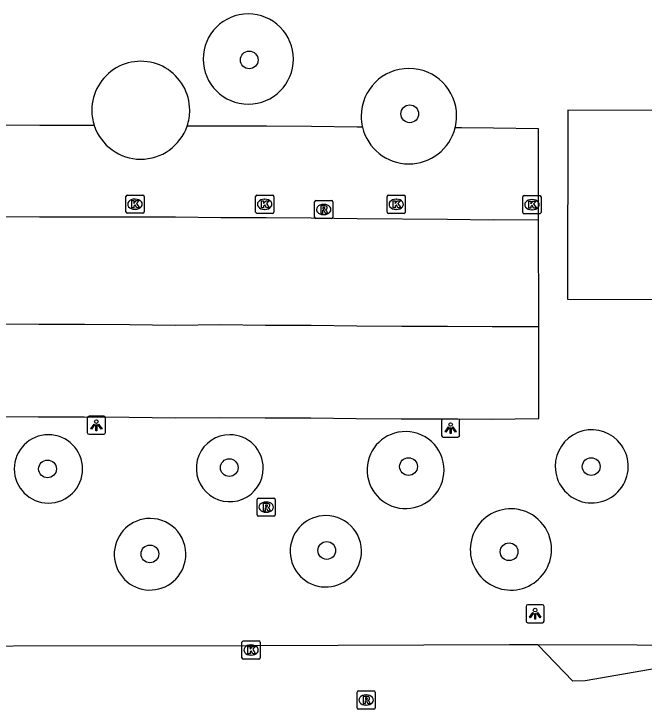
# Model space of a CAD drawing. Extents: x 161477 to 163040, y 383680 to 384868.
# Drawn here: x 162150.88 to 162185.65, y 384378.41 to 384416.76 of the extents above; entities that cross this region are included whole.
import ezdxf

# ---------------------------------------------------------------- set-up
doc = ezdxf.new("R2010")
doc.units = 0
for name, color, linetype in [('IMGEO_Boom', 7, 'Continuous'), ('IMGEO_Kolk', 7, 'Continuous'), ('IMGEO_Lichtpunt', 7, 'Continuous'), ('IMGEO_Pand', 7, 'Continuous'), ('IMGEO_Parkeervlak_open', 7, 'Continuous'), ('IMGEO_Rijbaan_lokaal_open', 7, 'Continuous'), ('IMGEO_Rioolput', 7, 'Continuous'), ('IMGEO_Voetpad_open', 7, 'Continuous')]:
    doc.layers.add(name, color=color, linetype=linetype)

msp = doc.modelspace()

# ---------------------------------------------------------------- linework, layer by layer
at = {"layer": 'IMGEO_Boom'}
for centre in [(162163.86, 384414.22), (162172.72, 384411.25), (162152.73, 384391.66), (162162.76, 384391.73), (162172.65, 384391.79), (162182.73, 384391.79), (162158.38, 384386.97), (162168.14, 384387.16), (162178.2, 384387.09)]:
    msp.add_circle(centre, 0.489, dxfattribs=at)
at = {"layer": 'IMGEO_Kolk'}
for p, q in [((162157.057, 384405.836), (162157.057, 384406.688)), ((162157.132, 384406.762), (162157.984, 384406.762)), ((162158.058, 384406.688), (162158.058, 384405.836)), ((162164.213, 384405.831), (162164.213, 384406.683)), ((162164.288, 384406.757), (162165.14, 384406.757)), ((162165.214, 384406.683), (162165.214, 384405.831)), ((162171.474, 384405.832), (162171.474, 384406.684)), ((162171.549, 384406.758), (162172.401, 384406.758)), ((162172.475, 384406.684), (162172.475, 384405.832)), ((162178.963, 384405.814), (162178.963, 384406.666)), ((162179.038, 384406.74), (162179.89, 384406.74)), ((162179.964, 384406.666), (162179.964, 384405.814)), ((162157.545, 384406.542), (162157.57, 384406.542)), ((162164.701, 384406.537), (162164.726, 384406.537)), ((162171.962, 384406.538), (162171.987, 384406.538)), ((162179.451, 384406.52), (162179.476, 384406.52)), ((162157.568, 384405.982), (162157.543, 384405.982)), ((162164.724, 384405.977), (162164.699, 384405.977)), ((162171.985, 384405.978), (162171.96, 384405.978)), ((162179.474, 384405.96), (162179.449, 384405.96)), ((162157.984, 384405.762), (162157.132, 384405.762)), ((162165.14, 384405.757), (162164.288, 384405.757)), ((162172.401, 384405.758), (162171.549, 384405.758)), ((162179.89, 384405.74), (162179.038, 384405.74)), ((162163.46, 384381.241), (162163.46, 384382.093)), ((162163.535, 384382.167), (162164.387, 384382.167)), ((162164.461, 384382.093), (162164.461, 384381.241)), ((162163.948, 384381.947), (162163.973, 384381.947)), ((162163.971, 384381.387), (162163.946, 384381.387)), ((162164.387, 384381.167), (162163.535, 384381.167))]:
    msp.add_line(p, q, dxfattribs=at)
for points in [[(162157.057, 384405.836), (162157.057, 384406.688)], [(162157.132, 384406.762), (162157.984, 384406.762)], [(162158.058, 384406.688), (162158.058, 384405.836)], [(162164.213, 384405.831), (162164.213, 384406.683)], [(162164.288, 384406.757), (162165.14, 384406.757)], [(162165.214, 384406.683), (162165.214, 384405.831)], [(162171.474, 384405.832), (162171.474, 384406.684)], [(162171.549, 384406.758), (162172.401, 384406.758)], [(162172.475, 384406.684), (162172.475, 384405.832)], [(162178.963, 384405.814), (162178.963, 384406.666)], [(162179.038, 384406.74), (162179.89, 384406.74)], [(162179.964, 384406.666), (162179.964, 384405.814)], [(162157.378, 384406.462), (162157.501, 384406.462), (162157.501, 384406.311), (162157.631, 384406.462), (162157.795, 384406.462), (162157.649, 384406.311), (162157.802, 384406.062), (162157.65, 384406.062), (162157.565, 384406.226), (162157.501, 384406.159), (162157.501, 384406.062), (162157.378, 384406.062), (162157.378, 384406.462)], [(162164.534, 384406.457), (162164.657, 384406.457), (162164.657, 384406.306), (162164.787, 384406.457), (162164.951, 384406.457), (162164.805, 384406.306), (162164.958, 384406.057), (162164.806, 384406.057), (162164.721, 384406.221), (162164.657, 384406.154), (162164.657, 384406.057), (162164.534, 384406.057), (162164.534, 384406.457)], [(162171.795, 384406.458), (162171.918, 384406.458), (162171.918, 384406.307), (162172.048, 384406.458), (162172.212, 384406.458), (162172.066, 384406.307), (162172.219, 384406.058), (162172.067, 384406.058), (162171.982, 384406.222), (162171.918, 384406.155), (162171.918, 384406.058), (162171.795, 384406.058), (162171.795, 384406.458)], [(162179.284, 384406.44), (162179.407, 384406.44), (162179.407, 384406.289), (162179.537, 384406.44), (162179.701, 384406.44), (162179.555, 384406.289), (162179.708, 384406.04), (162179.556, 384406.04), (162179.471, 384406.204), (162179.407, 384406.137), (162179.407, 384406.04), (162179.284, 384406.04), (162179.284, 384406.44)], [(162157.984, 384405.762), (162157.132, 384405.762)], [(162165.14, 384405.757), (162164.288, 384405.757)], [(162172.401, 384405.758), (162171.549, 384405.758)], [(162179.89, 384405.74), (162179.038, 384405.74)], [(162163.46, 384381.241), (162163.46, 384382.093)], [(162163.535, 384382.167), (162164.387, 384382.167)], [(162164.461, 384382.093), (162164.461, 384381.241)], [(162163.781, 384381.867), (162163.904, 384381.867), (162163.904, 384381.716), (162164.034, 384381.867), (162164.198, 384381.867), (162164.052, 384381.716), (162164.205, 384381.467), (162164.053, 384381.467), (162163.968, 384381.631), (162163.904, 384381.564), (162163.904, 384381.467), (162163.781, 384381.467), (162163.781, 384381.867)], [(162164.387, 384381.167), (162163.535, 384381.167)]]:
    msp.add_lwpolyline(points, dxfattribs=at)
for centre, start, end in [((162157.134, 384406.686), 91.552, 178.448), ((162157.134, 384406.686), 91.552, 178.448), ((162157.982, 384406.686), 1.552, 88.448), ((162157.982, 384406.686), 1.552, 88.448), ((162164.29, 384406.681), 91.552, 178.448), ((162164.29, 384406.681), 91.552, 178.448), ((162165.138, 384406.681), 1.552, 88.448), ((162165.138, 384406.681), 1.552, 88.448), ((162171.551, 384406.682), 91.552, 178.448), ((162171.551, 384406.682), 91.552, 178.448), ((162172.399, 384406.682), 1.552, 88.448), ((162172.399, 384406.682), 1.552, 88.448), ((162179.04, 384406.664), 91.552, 178.448), ((162179.04, 384406.664), 91.552, 178.448), ((162179.888, 384406.664), 1.552, 88.448), ((162179.888, 384406.664), 1.552, 88.448), ((162157.134, 384405.838), 181.552, 268.448), ((162157.134, 384405.838), 181.552, 268.448), ((162157.982, 384405.838), 271.552, 358.448), ((162157.982, 384405.838), 271.552, 358.448), ((162164.29, 384405.833), 181.552, 268.448), ((162164.29, 384405.833), 181.552, 268.448), ((162165.138, 384405.833), 271.552, 358.448), ((162165.138, 384405.833), 271.552, 358.448), ((162171.551, 384405.834), 181.552, 268.448), ((162171.551, 384405.834), 181.552, 268.448), ((162172.399, 384405.834), 271.552, 358.448), ((162172.399, 384405.834), 271.552, 358.448), ((162179.04, 384405.816), 181.552, 268.448), ((162179.04, 384405.816), 181.552, 268.448), ((162179.888, 384405.816), 271.552, 358.448), ((162179.888, 384405.816), 271.552, 358.448), ((162163.537, 384382.091), 91.552, 178.448), ((162163.537, 384382.091), 91.552, 178.448), ((162164.385, 384382.091), 1.552, 88.448), ((162164.385, 384382.091), 1.552, 88.448), ((162163.537, 384381.243), 181.552, 268.448), ((162163.537, 384381.243), 181.552, 268.448), ((162164.385, 384381.243), 271.552, 358.448), ((162164.385, 384381.243), 271.552, 358.448)]:
    msp.add_arc(centre, 0.0765, start, end, dxfattribs=at)
for centre, major_axis, ratio, start_param, end_param in [((162157.544, 384406.262), (-0.387, 0.002), 0.722429, 4.712389, 7.853982), ((162157.569, 384406.262), (-0.39, 0.002), 0.717154, 1.570796, 4.712389), ((162164.7, 384406.257), (-0.387, 0.002), 0.722429, 4.712389, 7.853982), ((162164.725, 384406.257), (-0.39, 0.002), 0.717154, 1.570796, 4.712389), ((162171.961, 384406.258), (-0.387, 0.002), 0.722429, 4.712389, 7.853982), ((162171.986, 384406.258), (-0.39, 0.002), 0.717154, 1.570796, 4.712389), ((162179.45, 384406.24), (-0.387, 0.002), 0.722429, 4.712389, 7.853982), ((162179.475, 384406.24), (-0.39, 0.002), 0.717154, 1.570796, 4.712389), ((162163.947, 384381.667), (-0.387, 0.002), 0.722429, 4.712389, 7.853982), ((162163.972, 384381.667), (-0.39, 0.002), 0.717154, 1.570796, 4.712389)]:
    msp.add_ellipse(centre, major_axis=major_axis, ratio=ratio, start_param=start_param, end_param=end_param, dxfattribs=at)
at = {"layer": 'IMGEO_Lichtpunt'}
for p, q in [((162154.927, 384394.473), (162154.927, 384393.666)), ((162154.927, 384394.473), (162154.927, 384393.666)), ((162155.829, 384394.568), (162155.021, 384394.568)), ((162155.829, 384394.568), (162155.021, 384394.568)), ((162155.923, 384393.666), (162155.923, 384394.473)), ((162155.923, 384393.666), (162155.923, 384394.473)), ((162175.379, 384394.408), (162174.571, 384394.408)), ((162175.379, 384394.408), (162174.571, 384394.408)), ((162174.477, 384394.313), (162174.477, 384393.506)), ((162174.477, 384394.313), (162174.477, 384393.506)), ((162175.473, 384393.506), (162175.473, 384394.313)), ((162175.473, 384393.506), (162175.473, 384394.313)), ((162155.021, 384393.572), (162155.829, 384393.572)), ((162155.021, 384393.572), (162155.829, 384393.572)), ((162174.571, 384393.412), (162175.379, 384393.412)), ((162174.571, 384393.412), (162175.379, 384393.412)), ((162179.137, 384384.073), (162179.137, 384383.266)), ((162179.137, 384384.073), (162179.137, 384383.266)), ((162180.039, 384384.168), (162179.231, 384384.168)), ((162180.039, 384384.168), (162179.231, 384384.168)), ((162180.133, 384383.266), (162180.133, 384384.073)), ((162180.133, 384383.266), (162180.133, 384384.073)), ((162179.231, 384383.172), (162180.039, 384383.172)), ((162179.231, 384383.172), (162180.039, 384383.172))]:
    msp.add_line(p, q, dxfattribs=at)
for points in [[(162155.301, 384394.137), (162155.34, 384394.109), (162155.152, 384393.847), (162155.114, 384393.874), (162155.301, 384394.137)], [(162155.403, 384394.089), (162155.45, 384394.089), (162155.45, 384393.767), (162155.403, 384393.767), (162155.403, 384394.089)], [(162155.513, 384394.109), (162155.551, 384394.136), (162155.738, 384393.874), (162155.699, 384393.846), (162155.513, 384394.109)], [(162174.851, 384393.977), (162174.89, 384393.949), (162174.702, 384393.687), (162174.664, 384393.714), (162174.851, 384393.977)], [(162175.063, 384393.949), (162175.101, 384393.976), (162175.288, 384393.714), (162175.249, 384393.686), (162175.063, 384393.949)], [(162174.953, 384393.929), (162175, 384393.929), (162175, 384393.607), (162174.953, 384393.607), (162174.953, 384393.929)], [(162179.511, 384383.737), (162179.55, 384383.709), (162179.362, 384383.447), (162179.324, 384383.474), (162179.511, 384383.737)], [(162179.613, 384383.689), (162179.66, 384383.689), (162179.66, 384383.367), (162179.613, 384383.367), (162179.613, 384383.689)], [(162179.723, 384383.709), (162179.761, 384383.736), (162179.948, 384383.474), (162179.909, 384383.446), (162179.723, 384383.709)]]:
    msp.add_lwpolyline(points, dxfattribs=at)
for centre in [(162155.426, 384394.271), (162174.976, 384394.111), (162179.636, 384383.871)]:
    msp.add_circle(centre, 0.0994, dxfattribs=at)
for centre, start, end in [((162155.021, 384394.473), 90, 180), ((162155.021, 384394.473), 90, 180), ((162155.829, 384394.473), 0, 90), ((162155.829, 384394.473), 0, 90), ((162174.571, 384394.313), 90, 180), ((162174.571, 384394.313), 90, 180), ((162175.379, 384394.313), 0, 90), ((162175.379, 384394.313), 0, 90), ((162155.021, 384393.666), 180, 270), ((162155.021, 384393.666), 180, 270), ((162155.829, 384393.666), 270, 0), ((162155.829, 384393.666), 270, 360), ((162174.571, 384393.506), 180, 270), ((162174.571, 384393.506), 180, 270), ((162175.379, 384393.506), 270, 0), ((162175.379, 384393.506), 270, 360), ((162179.231, 384384.073), 90, 180), ((162179.231, 384384.073), 90, 180), ((162180.039, 384384.073), 0, 90), ((162180.039, 384384.073), 0, 90), ((162179.231, 384383.266), 180, 270), ((162179.231, 384383.266), 180, 270), ((162180.039, 384383.266), 270, 0), ((162180.039, 384383.266), 270, 360)]:
    msp.add_arc(centre, 0.0946, start, end, dxfattribs=at)
at = {"layer": 'IMGEO_Pand'}
msp.add_lwpolyline([(162191.818, 384401.003), (162191.849, 384411.435), (162181.446, 384411.452), (162181.415, 384401.02), (162191.818, 384401.003)], dxfattribs=at)
at = {"layer": 'IMGEO_Parkeervlak_open'}
for centre, radius, start, end in [((162157.876, 384411.447), 2.702, 198.2945, 341.2135), ((162172.673, 384411.12), 2.633, 193.1978, 346.0187)]:
    msp.add_arc(centre, radius, start, end, dxfattribs=at)
at = {"layer": 'IMGEO_Rijbaan_lokaal_open'}
for points in [[(162129.767, 384405.655), (162132.278, 384405.656), (162134.843, 384405.665), (162137.315, 384405.632), (162139.776, 384405.649), (162142.3, 384405.626), (162144.815, 384405.606), (162147.306, 384405.614), (162149.801, 384405.589), (162152.292, 384405.575), (162154.821, 384405.562), (162159.797, 384405.566), (162162.301, 384405.533), (162164.803, 384405.527), (162167.285, 384405.506), (162169.808, 384405.483), (162174.802, 384405.441), (162177.319, 384405.404), (162179.816, 384405.415)], [(162179.835, 384399.502), (162179.816, 384405.415)], [(162179.835, 384399.502), (162177.261, 384399.498), (162174.793, 384399.515), (162172.274, 384399.523), (162169.794, 384399.54), (162167.279, 384399.567), (162164.768, 384399.579), (162162.275, 384399.602), (162159.789, 384399.579), (162157.251, 384399.614), (162154.777, 384399.634), (162152.242, 384399.629), (162149.766, 384399.642), (162147.251, 384399.642), (162144.782, 384399.654), (162142.278, 384399.675), (162139.76, 384399.694), (162137.27, 384399.697), (162134.783, 384399.714), (162132.277, 384399.739), (162129.809, 384399.744), (162127.281, 384399.765), (162124.752, 384399.758)], [(162179.787, 384381.95), (162178.23, 384381.953), (162164.036, 384381.903), (162137.625, 384381.872), (162127.044, 384381.902)], [(162193.629, 384381.925), (162182.39, 384379.966), (162181.727, 384379.953), (162179.787, 384381.95)]]:
    msp.add_lwpolyline(points, dxfattribs=at)
at = {"layer": 'IMGEO_Rioolput'}
for p, q in [((162167.469, 384405.544), (162167.469, 384406.396)), ((162167.544, 384406.47), (162168.396, 384406.47)), ((162167.957, 384406.25), (162167.982, 384406.25)), ((162168.47, 384406.396), (162168.47, 384405.544)), ((162167.98, 384405.69), (162167.955, 384405.69)), ((162168.396, 384405.47), (162167.544, 384405.47)), ((162164.299, 384389.124), (162164.299, 384389.976)), ((162164.374, 384390.05), (162165.226, 384390.05)), ((162164.787, 384389.83), (162164.812, 384389.83)), ((162165.3, 384389.976), (162165.3, 384389.124)), ((162165.226, 384389.05), (162164.374, 384389.05)), ((162164.81, 384389.27), (162164.785, 384389.27)), ((162169.884, 384379.41), (162170.736, 384379.41)), ((162169.809, 384378.484), (162169.809, 384379.336)), ((162170.297, 384379.19), (162170.322, 384379.19)), ((162170.81, 384379.336), (162170.81, 384378.484)), ((162170.736, 384378.41), (162169.884, 384378.41)), ((162170.32, 384378.63), (162170.295, 384378.63))]:
    msp.add_line(p, q, dxfattribs=at)
for points in [[(162167.469, 384405.544), (162167.469, 384406.396)], [(162167.544, 384406.47), (162168.396, 384406.47)], [(162168.47, 384406.396), (162168.47, 384405.544)], [(162168.058, 384406.168), (162167.806, 384406.17), (162167.806, 384405.77)], [(162167.806, 384405.77), (162167.93, 384405.77), (162167.93, 384405.932), (162167.941, 384405.932)], [(162167.984, 384406.089), (162167.93, 384406.089), (162167.93, 384406.008)], [(162167.93, 384406.008), (162167.982, 384406.008)], [(162167.988, 384405.903), (162168.059, 384405.77), (162168.199, 384405.77), (162168.134, 384405.896)], [(162168.396, 384405.47), (162167.544, 384405.47)], [(162164.299, 384389.124), (162164.299, 384389.976)], [(162164.374, 384390.05), (162165.226, 384390.05)], [(162165.3, 384389.976), (162165.3, 384389.124)], [(162164.888, 384389.748), (162164.636, 384389.75), (162164.636, 384389.35)], [(162164.636, 384389.35), (162164.76, 384389.35), (162164.76, 384389.512), (162164.771, 384389.512)], [(162164.814, 384389.669), (162164.76, 384389.669), (162164.76, 384389.588)], [(162164.76, 384389.588), (162164.812, 384389.588)], [(162164.818, 384389.483), (162164.889, 384389.35), (162165.029, 384389.35), (162164.964, 384389.476)], [(162165.226, 384389.05), (162164.374, 384389.05)], [(162169.884, 384379.41), (162170.736, 384379.41)], [(162169.809, 384378.484), (162169.809, 384379.336)], [(162170.398, 384379.108), (162170.146, 384379.11), (162170.146, 384378.71)], [(162170.324, 384379.029), (162170.27, 384379.029), (162170.27, 384378.948)], [(162170.81, 384379.336), (162170.81, 384378.484)], [(162170.146, 384378.71), (162170.27, 384378.71), (162170.27, 384378.872), (162170.281, 384378.872)], [(162170.27, 384378.948), (162170.322, 384378.948)], [(162170.328, 384378.843), (162170.399, 384378.71), (162170.539, 384378.71), (162170.474, 384378.836)], [(162170.736, 384378.41), (162169.884, 384378.41)]]:
    msp.add_lwpolyline(points, dxfattribs=at)
for centre, radius, start, end in [((162167.546, 384406.394), 0.0765, 91.552, 178.448), ((162167.546, 384406.394), 0.0765, 91.552, 178.448), ((162168.394, 384406.394), 0.0765, 1.552, 88.448), ((162168.394, 384406.394), 0.0765, 1.552, 88.448), ((162167.94, 384405.879), 0.0533, 26.0293, 88.6989), ((162167.966, 384406.197), 0.19, 274.7715, 282.9687), ((162167.99, 384405.993), 0.0964, 77.0061, 93.1865), ((162168.004, 384406.05), 0.0378, 276.6634, 79.6772), ((162168.057, 384406.058), 0.109, 350.3612, 89.416), ((162168.055, 384406.058), 0.112, 277.5842, 350.9817), ((162168.039, 384405.843), 0.108, 29.5134, 73.7905), ((162167.546, 384405.546), 0.0765, 181.552, 268.448), ((162167.546, 384405.546), 0.0765, 181.552, 268.448), ((162168.394, 384405.546), 0.0765, 271.552, 358.448), ((162168.394, 384405.546), 0.0765, 271.552, 358.448), ((162164.376, 384389.974), 0.0765, 91.552, 178.448), ((162164.376, 384389.974), 0.0765, 91.552, 178.448), ((162165.224, 384389.974), 0.0765, 1.552, 88.448), ((162165.224, 384389.974), 0.0765, 1.552, 88.448), ((162164.77, 384389.459), 0.0533, 26.0293, 88.6989), ((162164.796, 384389.777), 0.19, 274.7715, 282.9687), ((162164.82, 384389.573), 0.0964, 77.0061, 93.1865), ((162164.834, 384389.63), 0.0378, 276.6634, 79.6772), ((162164.887, 384389.638), 0.109, 350.3612, 89.416), ((162164.885, 384389.638), 0.112, 277.5842, 350.9817), ((162164.869, 384389.423), 0.108, 29.5134, 73.7905), ((162164.376, 384389.126), 0.0765, 181.552, 268.448), ((162164.376, 384389.126), 0.0765, 181.552, 268.448), ((162165.224, 384389.126), 0.0765, 271.552, 358.448), ((162165.224, 384389.126), 0.0765, 271.552, 358.448), ((162169.886, 384379.334), 0.0765, 91.552, 178.448), ((162169.886, 384379.334), 0.0765, 91.552, 178.448), ((162170.734, 384379.334), 0.0765, 1.552, 88.448), ((162170.734, 384379.334), 0.0765, 1.552, 88.448), ((162170.33, 384378.933), 0.0964, 77.0061, 93.1865), ((162170.344, 384378.99), 0.0378, 276.6634, 79.6772), ((162170.397, 384378.998), 0.109, 350.3612, 89.416), ((162170.28, 384378.819), 0.0533, 26.0293, 88.6989), ((162170.306, 384379.137), 0.19, 274.7715, 282.9687), ((162170.395, 384378.998), 0.112, 277.5842, 350.9817), ((162170.379, 384378.783), 0.108, 29.5134, 73.7905), ((162169.886, 384378.486), 0.0765, 181.552, 268.448), ((162169.886, 384378.486), 0.0765, 181.552, 268.448), ((162170.734, 384378.486), 0.0765, 271.552, 358.448), ((162170.734, 384378.486), 0.0765, 271.552, 358.448)]:
    msp.add_arc(centre, radius, start, end, dxfattribs=at)
for centre, major_axis, ratio, start_param, end_param in [((162167.956, 384405.97), (-0.387, 0.002), 0.722429, 4.712389, 7.853982), ((162167.981, 384405.97), (-0.39, 0.002), 0.717154, 1.570796, 4.712389), ((162164.786, 384389.55), (-0.387, 0.002), 0.722429, 4.712389, 7.853982), ((162164.811, 384389.55), (-0.39, 0.002), 0.717154, 1.570796, 4.712389), ((162170.296, 384378.91), (-0.387, 0.002), 0.722429, 4.712389, 7.853982), ((162170.321, 384378.91), (-0.39, 0.002), 0.717154, 1.570796, 4.712389)]:
    msp.add_ellipse(centre, major_axis=major_axis, ratio=ratio, start_param=start_param, end_param=end_param, dxfattribs=at)
at = {"layer": 'IMGEO_Voetpad_open'}
for points in [[(162155.31, 384410.599), (162152.3, 384410.614), (162149.809, 384410.628), (162147.314, 384410.653), (162144.824, 384410.645), (162142.309, 384410.665), (162139.785, 384410.688), (162137.324, 384410.672), (162135.856, 384410.662)], [(162170.109, 384410.519), (162169.816, 384410.522), (162167.293, 384410.546), (162164.811, 384410.567), (162162.31, 384410.572), (162160.434, 384410.577)], [(162179.816, 384405.415), (162179.83, 384410.421), (162177.34, 384410.463), (162175.578, 384410.481), (162175.228, 384410.484)], [(162149.742, 384394.546), (162152.219, 384394.533), (162154.754, 384394.537), (162157.228, 384394.517), (162159.765, 384394.482), (162162.252, 384394.505), (162164.745, 384394.482), (162167.256, 384394.471), (162169.771, 384394.443), (162172.25, 384394.426), (162174.77, 384394.418), (162177.237, 384394.402), (162179.84, 384394.442), (162179.835, 384399.502)], [(162193.629, 384381.925), (162185.261, 384381.941), (162179.787, 384381.95)]]:
    msp.add_lwpolyline(points, dxfattribs=at)
for centre, radius, start, end in [((162163.811, 384414.273), 2.489, 90, 0), ((162163.811, 384414.273), 2.489, 359.9991, 90.0009), ((162157.876, 384411.447), 2.702, 359.9954, 180.0046), ((162172.673, 384411.12), 2.634, 0.0109, 179.9891), ((162157.862, 384411.443), 2.688, 179.919, 198.3037), ((162157.823, 384411.456), 2.755, 341.3928, 359.8107), ((162172.73, 384411.129), 2.691, 180.1664, 193.0986), ((162172.61, 384411.128), 2.696, 346.1836, 359.8543), ((162172.488, 384391.597), 2.125, 95.2799, 0.0131), ((162172.489, 384391.598), 2.123, 359.9827, 95.3104), ((162182.761, 384391.802), 2.015, 44.97, 180.0212), ((162152.78, 384391.659), 1.885, 89.9848, 359.9848), ((162152.779, 384391.658), 1.885, 359.9892, 89.9804), ((162162.788, 384391.699), 1.848, 89.9845, 359.9845), ((162162.788, 384391.7), 1.847, 359.9718, 89.9972), ((162182.762, 384391.8), 2.016, 179.97, 45.0212), ((162178.3, 384387.217), 2.242, 84.7024, 0.0108), ((162178.3, 384387.217), 2.242, 0.004, 84.7093), ((162168.088, 384387.114), 1.969, 89.9975, 348.7509), ((162168.088, 384387.114), 1.969, 348.7522, 89.9961), ((162158.387, 384386.952), 1.975, 89.9852, 348.7467), ((162158.389, 384386.952), 1.975, 348.7163, 90.0157)]:
    msp.add_arc(centre, radius, start, end, dxfattribs=at)

doc.saveas('drawing.dxf')
